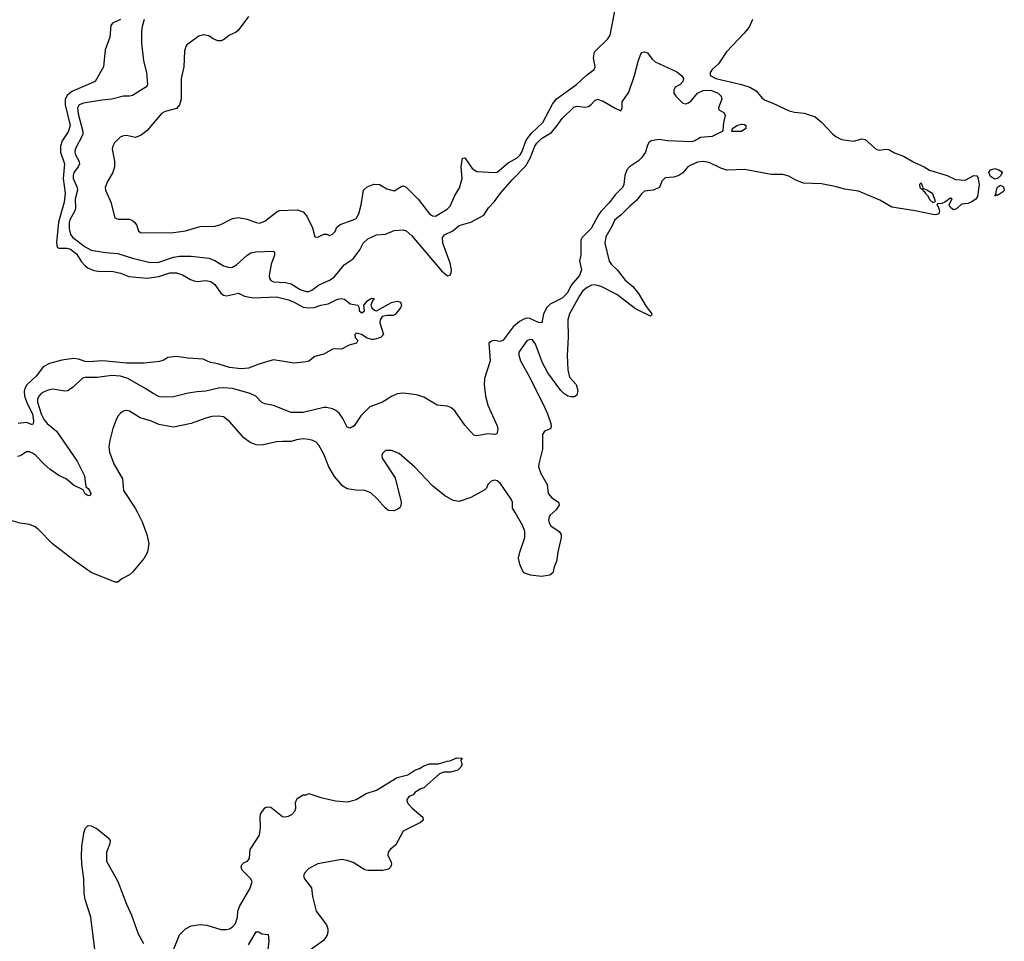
# Model space of a CAD drawing. Header units: inches. Extents: x 1934316 to 2140091, y 524953 to 667329.
# Tile 350 of 384: x 2083244 to 2089935, y 587086 to 593349. Entities that reach past the tile are written whole.
import ezdxf

# ---------------------------------------------------------------- set-up
doc = ezdxf.new("R2010")
doc.units = ezdxf.units.IN
doc.header["$MEASUREMENT"] = 0
doc.layers.add('C0588', color=7, linetype='Continuous')
doc.layers.add('C0589', color=7, linetype='Continuous')

msp = doc.modelspace()

# ---------------------------------------------------------------- linework, layer by layer
at = {"layer": 'C0588', "color": 5}
for points, elevation in [([(2084044.2, 590000), (2084076.3, 589936.3), (2084108.5, 589851.5), (2084122.4, 589790), (2084113.7, 589730), (2084090.3, 589690), (2084010, 589595.1), (2083990, 589577.3), (2083939.1, 589550), (2083910, 589527), (2083892.5, 589527.5), (2083730, 589592.7), (2083613.8, 589673.8), (2083467.1, 589787.1), (2083370, 589886.6), (2083350, 589902), (2083310, 589918.4), (2083247.7, 589927.7), (2083168.7, 589950), (2083110, 589989.2), (2083100.1, 590000)], 180), ([(2086869.5, 590000), (2086850, 589983.1), (2086842.2, 589970), (2086838.6, 589950), (2086843, 589930), (2086854.4, 589910), (2086910.1, 589870.1), (2086922.8, 589850), (2086922.8, 589830), (2086900.3, 589730), (2086891.8, 589668.2), (2086875.5, 589630), (2086866.8, 589590), (2086845.8, 589574.2), (2086790, 589565.4), (2086714.7, 589574.7), (2086671.2, 589591.2), (2086658.7, 589610), (2086642.2, 589650), (2086633.3, 589690), (2086642.2, 589730), (2086678, 589830), (2086677.4, 589870), (2086663.1, 589910), (2086610.3, 590000)], 180), ([(2084270, 586978), (2084329.4, 587130), (2084370, 587170.5), (2084410, 587190.4), (2084470, 587199.1), (2084515.2, 587195.2), (2084610, 587166.8), (2084650, 587166), (2084670, 587170.8), (2084690, 587184), (2084710, 587206.8), (2084724.5, 587250), (2084726.6, 587290), (2084736.9, 587323.1), (2084810, 587446), (2084822.9, 587490), (2084815.6, 587510), (2084756.3, 587570), (2084749.7, 587590), (2084753.4, 587606.6), (2084770, 587620.4), (2084792.7, 587630), (2084800.1, 587639.9), (2084805.1, 587650), (2084809.6, 587710.3), (2084873.6, 587806.4), (2084881.2, 587858.8), (2084878, 587930), (2084881.3, 587950), (2084910, 587994), (2084930, 588000.3), (2084950, 587996.4), (2085030, 587934.8), (2085050, 587931), (2085070, 587936), (2085092.5, 587947.5), (2085114, 587970), (2085121.2, 587990), (2085119.3, 588030), (2085130, 588056), (2085170, 588082), (2085190, 588082), (2085208.7, 588091.3), (2085290, 588062.8), (2085390, 588040.7), (2085470, 588034), (2085500.2, 588039.8), (2085530, 588050.7), (2085598, 588090), (2085670, 588112.7), (2085810, 588198.4), (2085882, 588218), (2085928.7, 588250), (2085960.2, 588259.8), (2085990, 588278), (2086030, 588291.3), (2086090, 588292), (2086148.9, 588311.1), (2086170, 588312), (2086212.7, 588332.7), (2086252, 588330), (2086242, 588318), (2086243.6, 588303.6), (2086252, 588290), (2086242, 588270), (2086222, 588250), (2086170, 588235.3), (2086125.4, 588234.6), (2086096.9, 588223.1), (2085990, 588128), (2085970, 588122), (2085930, 588098), (2085918, 588082), (2085890, 588069.2), (2085874, 588050), (2085877.3, 588030), (2085910.7, 587990), (2085982.8, 587930), (2085986, 587910), (2085967.5, 587892.5), (2085850, 587834), (2085799.5, 587740.5), (2085762.8, 587710), (2085748.3, 587691.7), (2085745.5, 587670), (2085766.4, 587630), (2085770.3, 587610), (2085764.9, 587590), (2085750, 587577), (2085712.5, 587567.5), (2085610, 587567.3), (2085590, 587571.8), (2085510, 587622.4), (2085470, 587635.8), (2085430, 587642), (2085270, 587613.5), (2085210, 587581.8), (2085179.7, 587550), (2085173, 587530), (2085179.1, 587510), (2085226.4, 587450), (2085233, 587390), (2085258, 587290), (2085330, 587197.3), (2085338.7, 587170), (2085338.7, 587150), (2085332.8, 587127.3), (2085308.8, 587091.2), (2085195.5, 587010)], 180), ([(2083754, 587030), (2083728.2, 587250), (2083689.8, 587369.8), (2083682.6, 587410), (2083680.5, 587510), (2083666.6, 587610), (2083663.7, 587663.7), (2083667, 587730), (2083680.1, 587819.9), (2083690, 587852), (2083710, 587872), (2083730, 587871.3), (2083770, 587851), (2083844.7, 587790), (2083858, 587770), (2083856, 587750), (2083833, 587690), (2083833.4, 587630), (2083911.9, 587491.9), (2083970, 587338.8), (2084004.2, 587264.2), (2084050, 587136), (2084086.3, 587070)], 180), ([(2084798, 587062), (2084850, 587150.5), (2084870, 587150.8), (2084890, 587136), (2084932.5, 587132.5), (2084938, 587090), (2084930.4, 587030.3)], 160)]:
    msp.add_lwpolyline(points, dxfattribs=dict(at, elevation=elevation))
at = {"layer": 'C0589', "color": 5}
for points, elevation in [([(2084798.4, 593370), (2084726, 593274), (2084710, 593261.6), (2084670, 593243.6), (2084628.2, 593211.8), (2084610, 593205.1), (2084590, 593206.4), (2084559.7, 593219.7), (2084530, 593239.7), (2084490, 593247.6), (2084462, 593238), (2084380.7, 593179.3), (2084372.2, 593167.8), (2084363.7, 593136.3), (2084360.4, 593030), (2084342, 592950), (2084341.6, 592810), (2084330.2, 592769.8), (2084310, 592746), (2084233.5, 592726.5), (2084208.6, 592711.4), (2084110, 592596.2), (2084070, 592563.6), (2084030, 592549.5), (2083970, 592562), (2083950, 592560.9), (2083926.8, 592550), (2083888.5, 592511.5), (2083876.3, 592490), (2083873, 592470), (2083888.9, 592388.9), (2083888.7, 592348.7), (2083877.8, 592310), (2083841.1, 592250), (2083823.8, 592210), (2083828, 592190), (2083864.4, 592110), (2083890, 592002.8), (2083913.4, 591993.4), (2083990, 591993.4), (2084010, 591984), (2084026.8, 591970), (2084040.7, 591950), (2084051.1, 591911.1), (2084070, 591901), (2084290, 591904), (2084370, 591915.5), (2084470, 591943.1), (2084573.1, 591946.9), (2084610, 591957.1), (2084690, 591997.6), (2084730, 592004.9), (2084790, 591994), (2084850, 591970.4), (2084873.3, 591966.7), (2084910, 591979.3), (2084993.3, 592046.7), (2085010, 592051.7), (2085130, 592056.5), (2085170, 592043), (2085195.1, 592015.1), (2085234.4, 591934.4), (2085250, 591874), (2085270, 591872), (2085310, 591891.3), (2085331.1, 591891.1), (2085350, 591882), (2085370, 591891.3), (2085388.7, 591910), (2085400.2, 591939.8), (2085421.5, 591958.5), (2085510, 591988.4), (2085530, 591999.1), (2085547.8, 592030), (2085564.7, 592090), (2085579.7, 592190), (2085605.7, 592214.3), (2085651.8, 592231.8), (2085688.3, 592228.3), (2085739.8, 592199.8), (2085790, 592187.3), (2085841.6, 592218.4), (2085850, 592219.3), (2085870, 592210.2), (2085951, 592130), (2086030, 592030.2), (2086050, 592017.2), (2086070, 592014.6), (2086150, 592061.7), (2086170, 592081.3), (2086199.7, 592150), (2086232.3, 592207.7), (2086250.8, 592270), (2086243.7, 592350), (2086252.3, 592407.7), (2086270, 592410.2), (2086318.2, 592338.2), (2086350, 592316.6), (2086470, 592310.2), (2086490, 592314.2), (2086564.3, 592375.7), (2086624.1, 592410), (2086645.3, 592430), (2086657.7, 592450), (2086685.3, 592530), (2086722.3, 592577.7), (2086798.7, 592650), (2086864.4, 592775.6), (2086889.9, 592810), (2087029, 592910), (2087094.3, 592970), (2087148.5, 593010), (2087154.8, 593030), (2087143.7, 593090), (2087149.8, 593130), (2087240.5, 593219.5), (2087256, 593244), (2087301.4, 593478.6)], 180), ([(2084089.6, 593350.4), (2084075.9, 593304.1), (2084071.6, 593270), (2084072.3, 593190), (2084085.8, 593070), (2084106.5, 592990), (2084113.7, 592910), (2084110, 592901.2), (2084102, 592890), (2084010, 592835.1), (2083990, 592828.6), (2083950, 592829.8), (2083871.3, 592808.7), (2083803.1, 592803.1), (2083677.4, 592782.6), (2083648.7, 592771.3), (2083637.3, 592750), (2083641.9, 592710), (2083672.5, 592590), (2083672.5, 592570), (2083621.9, 592470), (2083619, 592450), (2083623.4, 592430), (2083646.7, 592390), (2083650.1, 592370), (2083641.7, 592350), (2083612.9, 592310), (2083607, 592290), (2083607.4, 592270), (2083635, 592210), (2083635.8, 592190), (2083620.6, 592130), (2083622.7, 592070), (2083618.7, 592050), (2083585.6, 591990), (2083579.5, 591970), (2083579.4, 591930), (2083589, 591890), (2083605.5, 591870), (2083690, 591805.1), (2083730, 591782.9), (2083826.9, 591766.9), (2083910, 591760.7), (2084011.4, 591728.6), (2084130, 591698.2), (2084190, 591701.7), (2084290, 591734.6), (2084330, 591742.7), (2084410, 591742.3), (2084530, 591729.4), (2084570, 591712.6), (2084630, 591676), (2084670, 591665.1), (2084690, 591668.6), (2084717.3, 591682.7), (2084790.6, 591749.4), (2084814.7, 591765.3), (2084848.6, 591771.4), (2084970, 591776), (2084976.5, 591770), (2084975.5, 591750), (2084952.9, 591687.1), (2084940.1, 591610), (2084941.4, 591590), (2084950, 591577.3), (2084970, 591567.1), (2085050, 591564), (2085090, 591555), (2085150, 591515.7), (2085190, 591501.6), (2085210, 591502.6), (2085230, 591511.6), (2085274.7, 591545.3), (2085350, 591578.9), (2085380.4, 591599.6), (2085450, 591682.3), (2085510, 591724.6), (2085555.6, 591784.4), (2085578.2, 591830), (2085610, 591859.8), (2085670, 591887), (2085730, 591891.5), (2085790, 591916.5), (2085850, 591920.2), (2085870, 591914.2), (2085910, 591881), (2086110, 591643.6), (2086152.1, 591607.9), (2086170, 591612), (2086177.2, 591630), (2086178.4, 591650), (2086170, 591695.1), (2086118.9, 591830), (2086116.8, 591870), (2086130, 591886.5), (2086186.7, 591913.3), (2086230, 591950.2), (2086310, 591974.3), (2086399.2, 592020.8), (2086429.7, 592070), (2086470, 592113.1), (2086510.9, 592170), (2086590, 592261.5), (2086683, 592357), (2086712.3, 592407.7), (2086744.4, 592490), (2086758.9, 592510), (2086790, 592542.4), (2086857.1, 592582.9), (2086897.6, 592630), (2086930, 592677.1), (2087010, 592756), (2087030, 592761.7), (2087090, 592754.9), (2087110, 592759.6), (2087128, 592772), (2087150, 592797), (2087171.2, 592808.8), (2087210, 592795.8), (2087290, 592749.2), (2087330, 592731), (2087338.4, 592750), (2087339.5, 592790), (2087383.3, 592856.7), (2087421.6, 592970), (2087450, 593074.8), (2087464.2, 593115.8), (2087472.5, 593127.5), (2087489.4, 593130.6), (2087510, 593124.9), (2087541.7, 593081.7), (2087563.7, 593063.7), (2087710, 592994), (2087742.4, 592970), (2087754.4, 592950), (2087750.4, 592930), (2087733, 592910), (2087699.1, 592890), (2087688.5, 592870), (2087690.4, 592850), (2087702.4, 592830), (2087750, 592783.1), (2087770, 592777.7), (2087790, 592784), (2087810, 592799.5), (2087849.9, 592850.1), (2087890, 592869.1), (2087941, 592870), (2087990.6, 592850), (2088010.4, 592830), (2088016.3, 592810), (2087994, 592750), (2087996, 592736), (2088030, 592718.8), (2088037.7, 592697.7), (2088026, 592650), (2088023, 592597), (2088018.8, 592590), (2087950, 592556.2), (2087870, 592549.3), (2087832.9, 592527.1), (2087810, 592519.7), (2087646.2, 592526.2), (2087590, 592535.3), (2087534.6, 592525.4), (2087522, 592518), (2087510, 592497.2), (2087496.9, 592450), (2087470.2, 592410), (2087450, 592389.8), (2087388.5, 592350), (2087370.2, 592329.8), (2087355.9, 592290), (2087348.8, 592230), (2087341.7, 592210), (2087290, 592159.1), (2087250, 592104.7), (2087193.7, 592046.3), (2087176.5, 592023.5), (2087127.2, 591930), (2087065.5, 591870), (2087058.4, 591850), (2087058, 591750), (2087048.2, 591710), (2087062.4, 591650), (2087049, 591610), (2086993.3, 591546.7), (2086963.7, 591490), (2086930, 591455.7), (2086850, 591415), (2086827.1, 591392.9), (2086804.2, 591350), (2086791.5, 591288.5), (2086770, 591291.3), (2086710, 591318.5), (2086690, 591319.8), (2086670, 591313.5), (2086641.7, 591298.3), (2086597.8, 591262.2), (2086530, 591171.2), (2086510, 591161.6), (2086470, 591169), (2086450, 591164), (2086431.3, 591150), (2086441.5, 591030), (2086402.6, 590910), (2086399.5, 590870), (2086408.9, 590790), (2086426, 590730), (2086488.5, 590590), (2086492.5, 590567.5), (2086486, 590534), (2086470.7, 590529.3), (2086426, 590534), (2086350, 590522), (2086330, 590526), (2086270, 590592.7), (2086202, 590690), (2086174.1, 590714.1), (2086150, 590723.5), (2086081.2, 590730), (2085990, 590784.2), (2085950, 590798), (2085922, 590802), (2085850, 590811), (2085810, 590806.8), (2085770, 590788.9), (2085708.7, 590750), (2085622.7, 590717.3), (2085561.8, 590658.2), (2085517, 590590), (2085490, 590574.3), (2085470, 590580.5), (2085439.9, 590639.9), (2085414.3, 590674.3), (2085393.1, 590693.1), (2085370, 590705.3), (2085330, 590714), (2085310, 590712.7), (2085170, 590679.4), (2085090, 590679.1), (2084970, 590728.1), (2084910, 590739.7), (2084890, 590748.2), (2084847.7, 590790), (2084809.9, 590809.9), (2084690, 590843.2), (2084630, 590847.6), (2084595.6, 590844.4), (2084510, 590824.2), (2084450, 590821.1), (2084390, 590811.5), (2084290, 590786.4), (2084210, 590783.4), (2084190, 590788.2), (2084150, 590808.1), (2084100.9, 590840.9), (2083978, 590910), (2083930, 590926.9), (2083869.7, 590930.3), (2083770, 590918.6), (2083690, 590918.2), (2083670, 590912.5), (2083607.5, 590852.5), (2083570, 590827.1), (2083550, 590825.6), (2083470, 590837.4), (2083445.4, 590834.6), (2083410, 590821.2), (2083390, 590808), (2083374, 590790), (2083365.3, 590770), (2083364.6, 590750), (2083390, 590671), (2083410, 590629), (2083430, 590605.4), (2083493.8, 590553.8), (2083635.6, 590350), (2083684, 590250), (2083694.4, 590174.4), (2083710, 590164), (2083718.4, 590150), (2083726.8, 590130), (2083723.6, 590116.4), (2083710, 590113.2), (2083690, 590126), (2083675.1, 590155.1), (2083610, 590185.7), (2083560.5, 590230), (2083510, 590252.4), (2083450, 590293.3), (2083410, 590327.6), (2083350.3, 590390.2), (2083330, 590404.3), (2083310, 590412.4), (2083290, 590413.2), (2083250, 590384.8), (2083230, 590380.4)], 160), ([(2083930.2, 593349.8), (2083875.1, 593324.9), (2083862.4, 593310), (2083856, 593230), (2083824.6, 593144.6), (2083813.8, 593030), (2083757, 592930), (2083598.5, 592861.5), (2083565.6, 592834.4), (2083553.6, 592810), (2083553.3, 592770), (2083586, 592630), (2083573.8, 592586.2), (2083533.5, 592526.5), (2083522.1, 592490), (2083521.7, 592450), (2083547.8, 592370), (2083540.1, 592270), (2083553.4, 592170), (2083546.1, 592110), (2083507.1, 591972.9), (2083494.3, 591834.3), (2083495.5, 591815.5), (2083502, 591802), (2083510, 591795.6), (2083563.3, 591796.7), (2083590.2, 591790), (2083630, 591758), (2083664.8, 591704.8), (2083690, 591676.3), (2083710, 591661.3), (2083750, 591644.1), (2083790, 591639.1), (2083870, 591640.2), (2083930, 591626.9), (2083985.1, 591605.1), (2084110, 591592.1), (2084190, 591603), (2084264, 591630), (2084310, 591628.1), (2084350, 591615.8), (2084403.7, 591583.7), (2084430, 591573.8), (2084450, 591571.1), (2084510, 591576.9), (2084543, 591570), (2084570, 591550.3), (2084610.1, 591490.1), (2084630, 591477.6), (2084650, 591473.4), (2084730, 591491.8), (2084771, 591470), (2084830, 591458.4), (2084990, 591465.4), (2085070, 591446.5), (2085110.3, 591430), (2085170, 591395.2), (2085210, 591390.2), (2085245.9, 591394.1), (2085290, 591409), (2085341.3, 591418.7), (2085404, 591450), (2085430, 591454), (2085451, 591450), (2085490, 591418), (2085542, 591410), (2085551.6, 591391.6), (2085552, 591370), (2085570, 591358), (2085588, 591370), (2085582, 591410), (2085610, 591441), (2085636, 591456), (2085654, 591454), (2085641, 591439), (2085631.3, 591410), (2085638, 591390), (2085655.3, 591375.3), (2085670, 591371), (2085770, 591426.8), (2085810, 591436), (2085832, 591430), (2085838, 591410), (2085831, 591390), (2085794.8, 591345.2), (2085782, 591338), (2085741.1, 591338.9), (2085707.3, 591332.7), (2085694.8, 591310), (2085690.8, 591290), (2085715.5, 591210), (2085698.8, 591190), (2085650, 591175.1), (2085636.5, 591176.5), (2085605.2, 591185.2), (2085566, 591210), (2085530, 591218), (2085522, 591210), (2085524.7, 591190), (2085542, 591170), (2085532, 591150), (2085483.5, 591136.5), (2085430, 591109.2), (2085393.2, 591113.2), (2085370, 591109.3), (2085310, 591076), (2085250, 591059.3), (2085210, 591029.4), (2085190, 591024.5), (2085110, 591015.1), (2084970, 591038.2), (2084870, 591008.4), (2084799, 590981), (2084750, 590976.5), (2084670, 590986.1), (2084590, 591010.8), (2084540.4, 591020.4), (2084490, 591042), (2084390, 591049.2), (2084310, 591061.2), (2084250, 591054), (2084224.5, 591035.5), (2084194.6, 591025.4), (2084090, 591014.7), (2083970, 591015.8), (2083810, 591032), (2083710, 591024.5), (2083690, 591026.8), (2083643.2, 591043.2), (2083610, 591046.2), (2083530, 591034.6), (2083446.5, 591013.5), (2083403.1, 590990), (2083357.1, 590930), (2083292.9, 590867.1), (2083278, 590842), (2083274.3, 590825.7), (2083276.6, 590790), (2083296.5, 590736.5), (2083330.5, 590670), (2083337.5, 590622.5), (2083335.9, 590604.1), (2083330, 590597), (2083290, 590611.3), (2083234.7, 590605.3)], 140), ([(2088224.4, 593350), (2088201.4, 593298.6), (2088165.3, 593254.7), (2088046.4, 593130), (2087992.8, 593050), (2087950.3, 593010), (2087936.2, 592990), (2087935.8, 592970), (2087974, 592950), (2088150, 592909.3), (2088205.2, 592890), (2088250, 592865), (2088290, 592815.9), (2088310, 592801.5), (2088362.4, 592782.4), (2088474, 592730), (2088510, 592719.8), (2088574.2, 592714.2), (2088649, 592689), (2088690, 592655.4), (2088770, 592572.3), (2088790, 592555.5), (2088830, 592535.2), (2088910, 592524.6), (2088970, 592539), (2088990, 592535.3), (2089066.8, 592466.8), (2089090, 592461.7), (2089130, 592469.4), (2089150, 592466.2), (2089190, 592443.6), (2089250, 592421.5), (2089321.6, 592381.6), (2089390.4, 592350), (2089427, 592327), (2089547.3, 592290), (2089603.4, 592263.4), (2089670, 592259.1), (2089729.2, 592290), (2089747.7, 592287.7), (2089756.7, 592276.7), (2089763.6, 592230), (2089752.9, 592147.1), (2089741.3, 592130), (2089710, 592109.8), (2089690, 592099.8), (2089644.8, 592095.2), (2089610, 592063.9), (2089590, 592056.3), (2089571.8, 592070), (2089560.9, 592090), (2089575.5, 592124.5), (2089582, 592130), (2089570, 592136), (2089530.6, 592109.4), (2089510, 592101.2), (2089482, 592098), (2089478, 592090), (2089484, 592084), (2089495.5, 592050), (2089490.5, 592030), (2089470, 592023.5), (2089450, 592024.8), (2089330, 592051), (2089170, 592074.2), (2089090, 592122.6), (2088943.8, 592183.8), (2088850, 592197.5), (2088794.2, 592214.2), (2088693.4, 592233.4), (2088570, 592239.2), (2088517.7, 592257.7), (2088470, 592286.2), (2088430, 592297.8), (2088350, 592297), (2088170, 592330.7), (2088050, 592327.2), (2088010, 592339.8), (2087930, 592378.3), (2087890, 592385.5), (2087850, 592380.2), (2087800.6, 592359.4), (2087785.3, 592350), (2087751.1, 592308.9), (2087724.4, 592290), (2087690, 592279.1), (2087630, 592274.4), (2087607.8, 592252.2), (2087591.4, 592210), (2087570, 592198.9), (2087550, 592189.9), (2087490, 592184.4), (2087470, 592165.7), (2087437.8, 592122.2), (2087390, 592082.1), (2087330, 592021.6), (2087289, 591990), (2087270, 591947.7), (2087226.7, 591873.4), (2087221.4, 591830), (2087250, 591707.2), (2087265.8, 591685.8), (2087304.1, 591650), (2087358, 591578), (2087410, 591536), (2087450, 591488.4), (2087500.5, 591400.5), (2087541, 591350), (2087538.8, 591341.2), (2087530, 591335.3), (2087430, 591383.5), (2087301.8, 591481.8), (2087196.4, 591536.4), (2087153.2, 591546.8), (2087130, 591544.5), (2087101.6, 591530), (2087070, 591504), (2087047.5, 591472.5), (2086981.2, 591350), (2086969.5, 591310), (2086970.8, 591190), (2086964.1, 591070), (2086969.6, 590969.6), (2086980.5, 590920.5), (2087026.6, 590870), (2087038.2, 590830), (2087030, 590797.2), (2087013.4, 590786.6), (2086990, 590785.8), (2086970, 590791.4), (2086942, 590810), (2086921.4, 590830), (2086832.7, 590950), (2086796.3, 591016.3), (2086750, 591145.1), (2086730, 591173), (2086710, 591176.5), (2086690, 591165.7), (2086636.2, 591090), (2086635.1, 591070), (2086648.6, 591030), (2086712.9, 590912.9), (2086810, 590716.8), (2086832, 590670), (2086853.9, 590606.1), (2086856, 590584), (2086852.2, 590567.8), (2086810, 590554), (2086798, 590530), (2086796.1, 590430), (2086771.5, 590330), (2086770.8, 590310), (2086785.7, 590265.7), (2086828.9, 590190), (2086836, 590130), (2086860.4, 590100.4), (2086904.9, 590070), (2086910.2, 590050.2), (2086890, 590017.8), (2086869.5, 590000)], 180), ([(2086610.3, 590000), (2086592.8, 590030), (2086592.9, 590070), (2086585, 590090), (2086510, 590198.9), (2086490, 590216.4), (2086470, 590219.1), (2086447.1, 590212.9), (2086425.5, 590190), (2086415.6, 590164.4), (2086406.2, 590153.8), (2086310, 590102), (2086230, 590075.1), (2086190, 590080.9), (2086130, 590115.1), (2086050, 590180.9), (2085930, 590309), (2085822, 590402), (2085770, 590420.9), (2085730, 590420.9), (2085710, 590402), (2085706, 590390), (2085708.2, 590370), (2085795.6, 590235.6), (2085837.3, 590070), (2085834.4, 590045.6), (2085827.3, 590032.7), (2085815.9, 590024.1), (2085790, 590012.3), (2085750, 590013.6), (2085730, 590029.6), (2085673.9, 590093.9), (2085630, 590133.5), (2085590, 590149.7), (2085527.8, 590152.3), (2085470, 590161.4), (2085440.2, 590180.2), (2085384.5, 590244.5), (2085344, 590310), (2085310, 590397.2), (2085278, 590458), (2085258.3, 590478.3), (2085235.3, 590490), (2085210, 590496.9), (2085170, 590499.7), (2085126.3, 590493.7), (2085090, 590481.6), (2085030, 590483.6), (2084990, 590479.6), (2084890, 590457.6), (2084850, 590460.7), (2084810, 590476.2), (2084767.6, 590507.6), (2084670, 590619.3), (2084629.5, 590649.5), (2084594.5, 590654.5), (2084550, 590651.8), (2084510, 590642), (2084410, 590605.6), (2084290, 590580.5), (2084190, 590598.4), (2084140.5, 590620.5), (2084063.3, 590643.3), (2083990, 590689.2), (2083967.3, 590692.7), (2083950, 590688.7), (2083930, 590675.3), (2083910, 590654), (2083898.8, 590630), (2083876, 590570), (2083856, 590490), (2083850.9, 590449.1), (2083854, 590410), (2083884.4, 590330), (2083943.1, 590230), (2083950.5, 590150), (2084029.4, 590029.4), (2084044.2, 590000)], 180)]:
    msp.add_lwpolyline(points, dxfattribs=dict(at, elevation=elevation))
for points, elevation in [([(2088150, 592589.7), (2088084, 592590), (2088089.2, 592610), (2088117.2, 592630), (2088150, 592640.4), (2088170, 592638), (2088178, 592630), (2088179.3, 592610)], 160), ([(2089870, 592264.7), (2089842.7, 592282.7), (2089831.3, 592310), (2089842.4, 592330), (2089870, 592337.3), (2089898.8, 592330), (2089917, 592317), (2089922, 592310), (2089913, 592290), (2089890, 592269.4)], 180), ([(2089370, 592241.2), (2089358.8, 592230), (2089360.7, 592210), (2089370, 592198.8), (2089378.8, 592198.8), (2089381, 592190), (2089397.5, 592177.5), (2089398, 592170), (2089414, 592154), (2089430, 592124.9), (2089450, 592107.7), (2089467.3, 592112.7), (2089450, 592165.2), (2089410, 592191.8), (2089382, 592202), (2089384, 592210)], 180), ([(2089890, 592154), (2089882, 592158), (2089870, 592149.4), (2089879, 592161), (2089881.6, 592190), (2089890, 592210.8), (2089910, 592225.5), (2089930, 592213.4), (2089935.5, 592190), (2089930, 592182.7)], 180)]:
    msp.add_lwpolyline(points, close=True, dxfattribs=dict(at, elevation=elevation))

doc.saveas('drawing.dxf')
